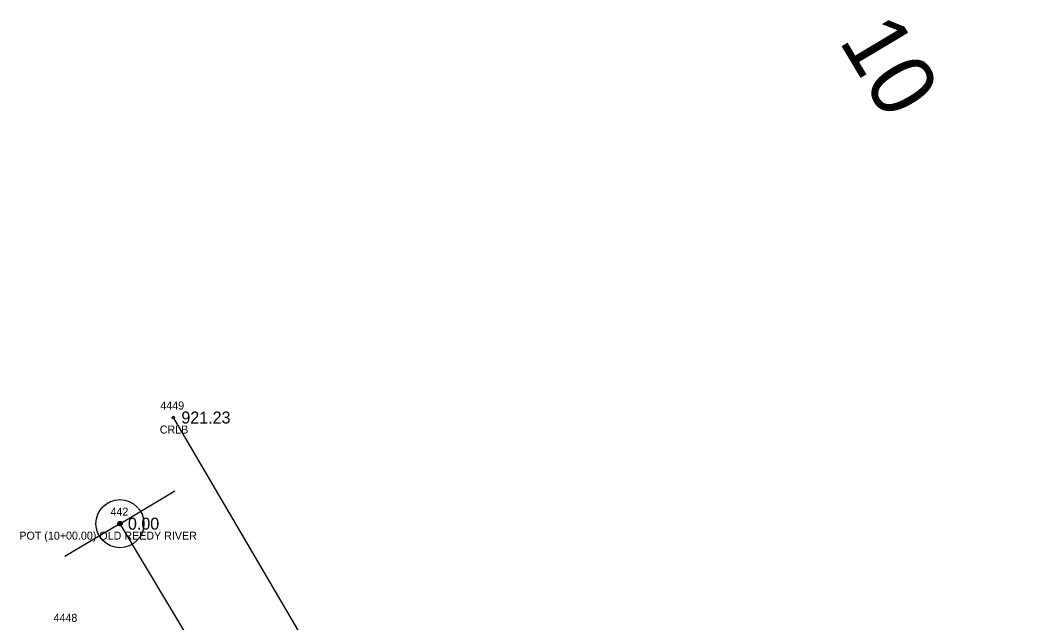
# Model space of a CAD drawing. Extents: x 1575382 to 1578175, y 1099175 to 1101955.
# Drawn here: x 1576834.9 to 1576961.2, y 1101207.5 to 1101282.8 of the extents above; entities that cross this region are included whole.
import ezdxf

# ---------------------------------------------------------------- set-up
doc = ezdxf.new("R2010")
doc.units = 0
for name, color, linetype in [('RD_EX_H2O', 7, 'Continuous'), ('RD_EX_H2O_txCode', 7, 'Continuous'), ('RD_EX_TX_H2O_ELEV', 7, 'Continuous'), ('RD_HC_Cl', 7, 'Continuous'), ('RD_HC_Data', 7, 'Continuous'), ('RD_HC_Data_Tic', 7, 'Continuous'), ('RD_HC_Survey_ELEV', 7, 'Continuous'), ('RD_HC_TX_Sta50', 7, 'Continuous'), ('RD_HC_txCode', 7, 'Continuous'), ('RD_SMD_Locator', 7, 'Continuous')]:
    doc.layers.add(name, color=color, linetype=linetype)

msp = doc.modelspace()

# ---------------------------------------------------------------- linework, layer by layer
at = {"layer": 'RD_EX_H2O'}
msp.add_lwpolyline([(1577058.83, 1100906.76), (1577066.57, 1100916.08), (1577041.89, 1100951.37), (1577010.39, 1100991.57), (1576974.35, 1101030.66), (1576949.2, 1101069.64), (1576912.82, 1101128.01), (1576885.93, 1101178.76), (1576854.06, 1101233.12)], dxfattribs=at)
at = {"layer": 'RD_HC_Cl'}
msp.add_line((1576847.38, 1101219.86), (1576958.94, 1101033.04), dxfattribs=at)
at = {"layer": 'RD_HC_Data'}
for radius in [3, 0.282]:
    msp.add_circle((1576847.38, 1101219.86), radius, dxfattribs=at)
at = {"layer": 'RD_HC_Data_Tic'}
for q in [(1576854.25, 1101223.96), (1576840.51, 1101215.76)]:
    msp.add_line((1576847.38, 1101219.86), q, dxfattribs=at)
at = {"layer": 'RD_SMD_Locator'}
for centre in [(1576854.06, 1101233.12), (1576847.38, 1101219.86)]:
    msp.add_circle(centre, 0.15, dxfattribs=at)

# ---------------------------------------------------------------- texts
at = {"layer": 'RD_EX_H2O_txCode'}
for s, p in [('4449', (1576852.43, 1101234.12)), ('CRLB', (1576852.36, 1101231.12)), ('4448', (1576839.08, 1101207.6))]:
    msp.add_text(s, height=1, dxfattribs=at).set_placement(p)
at = {"layer": 'RD_EX_TX_H2O_ELEV'}
msp.add_text('921.23', height=1.5, dxfattribs=at).set_placement((1576855.06, 1101232.37))
at = {"layer": 'RD_HC_Survey_ELEV'}
msp.add_text('0.00', height=1.5, dxfattribs=at).set_placement((1576848.38, 1101219.11))
at = {"layer": 'RD_HC_TX_Sta50'}
msp.add_text('10', height=8, rotation=300.8419, dxfattribs=at).set_placement((1576937.14, 1101280.21))
at = {"layer": 'RD_HC_txCode'}
for s, p in [('442', (1576846.2, 1101220.86)), ('POT (10+00.00) OLD REEDY RIVER', (1576834.81, 1101217.86))]:
    msp.add_text(s, height=1, dxfattribs=at).set_placement(p)

doc.saveas('drawing.dxf')
